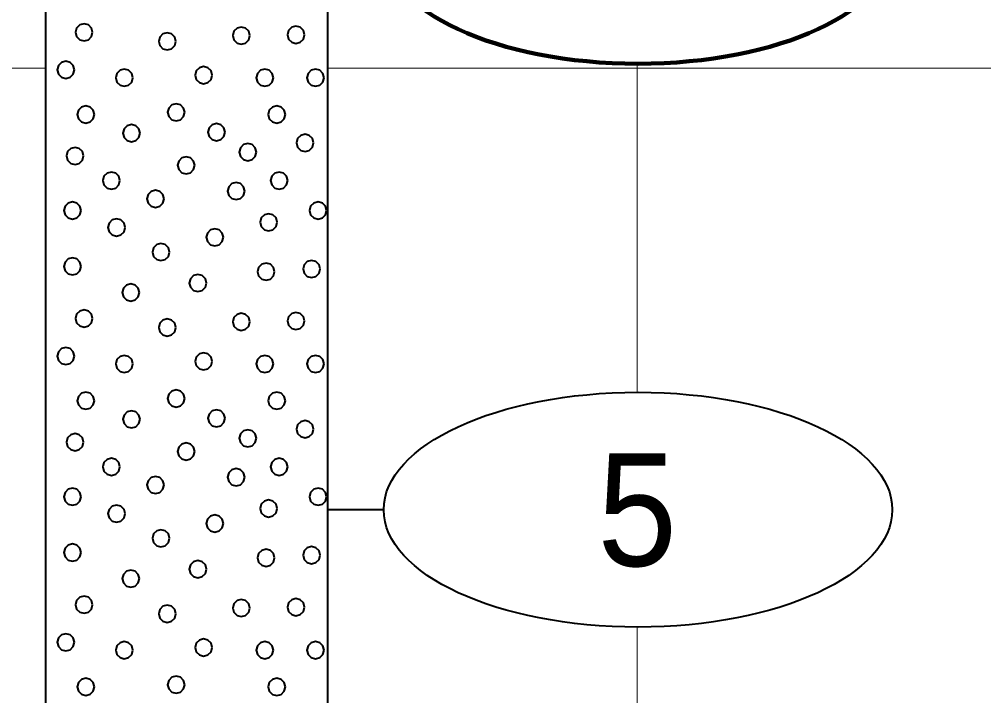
# Model space of a CAD drawing. Extents: x -582 to 653, y -817 to -3.
# Drawn here: x -171.25 to -162.69, y -211.04 to -205.04 of the extents above; entities that cross this region are included whole.
import ezdxf
from ezdxf.enums import TextEntityAlignment as Align

# ---------------------------------------------------------------- set-up
doc = ezdxf.new("R2010")
doc.units = 0
doc.header["$LTSCALE"] = 0.4
doc.layers.add('27', color=7, linetype='Continuous', lineweight=40)
doc.layers.add('7', color=7, linetype='Continuous', lineweight=13)

msp = doc.modelspace()

# ---------------------------------------------------------------- linework, layer by layer
at = {"layer": '27'}
msp.add_line((-168.0156, -209.3929), (-168.5156, -209.3929), dxfattribs=at)
for points in [[(-171.0156, -200.5929), (-168.5156, -200.5929), (-168.5156, -215.5929), (-171.0156, -215.5929)], [(-170.5998, -205.1563), (-170.61, -205.1182), (-170.6379, -205.0903), (-170.676, -205.0801), (-170.7141, -205.0903), (-170.742, -205.1182), (-170.7522, -205.1563), (-170.742, -205.1944), (-170.7141, -205.2223), (-170.676, -205.2325), (-170.6379, -205.2223), (-170.61, -205.1944)], [(-169.2039, -205.1855), (-169.2142, -205.1474), (-169.242, -205.1195), (-169.2801, -205.1093), (-169.3182, -205.1195), (-169.3461, -205.1474), (-169.3563, -205.1855), (-169.3461, -205.2236), (-169.3182, -205.2515), (-169.2801, -205.2617), (-169.242, -205.2515), (-169.2142, -205.2236)], [(-168.7183, -205.1779), (-168.7285, -205.1398), (-168.7564, -205.1119), (-168.7945, -205.1017), (-168.8326, -205.1119), (-168.8605, -205.1398), (-168.8707, -205.1779), (-168.8605, -205.216), (-168.8326, -205.2439), (-168.7945, -205.2541), (-168.7564, -205.2439), (-168.7285, -205.216)], [(-169.8612, -205.2364), (-169.8714, -205.1983), (-169.8993, -205.1704), (-169.9374, -205.1602), (-169.9755, -205.1704), (-170.0034, -205.1983), (-170.0136, -205.2364), (-170.0034, -205.2745), (-169.9755, -205.3024), (-169.9374, -205.3126), (-169.8993, -205.3024), (-169.8714, -205.2745)], [(-170.7613, -205.4894), (-170.7715, -205.4513), (-170.7994, -205.4234), (-170.8375, -205.4132), (-170.8756, -205.4234), (-170.9034, -205.4513), (-170.9137, -205.4894), (-170.9034, -205.5275), (-170.8756, -205.5554), (-170.8375, -205.5656), (-170.7994, -205.5554), (-170.7715, -205.5275)], [(-170.2426, -205.5593), (-170.2528, -205.5212), (-170.2807, -205.4933), (-170.3188, -205.4831), (-170.3569, -205.4933), (-170.3848, -205.5212), (-170.395, -205.5593), (-170.3848, -205.5974), (-170.3569, -205.6253), (-170.3188, -205.6355), (-170.2807, -205.6253), (-170.2528, -205.5974)], [(-169.5383, -205.5364), (-169.5485, -205.4983), (-169.5764, -205.4704), (-169.6145, -205.4602), (-169.6526, -205.4704), (-169.6805, -205.4983), (-169.6907, -205.5364), (-169.6805, -205.5745), (-169.6526, -205.6024), (-169.6145, -205.6126), (-169.5764, -205.6024), (-169.5485, -205.5745)], [(-168.9955, -205.5593), (-169.0057, -205.5212), (-169.0336, -205.4933), (-169.0717, -205.4831), (-169.1098, -205.4933), (-169.1376, -205.5212), (-169.1479, -205.5593), (-169.1376, -205.5974), (-169.1098, -205.6253), (-169.0717, -205.6355), (-169.0336, -205.6253), (-169.0057, -205.5974)], [(-168.5454, -205.5593), (-168.5556, -205.5212), (-168.5835, -205.4933), (-168.6216, -205.4831), (-168.6597, -205.4933), (-168.6876, -205.5212), (-168.6978, -205.5593), (-168.6876, -205.5974), (-168.6597, -205.6253), (-168.6216, -205.6355), (-168.5835, -205.6253), (-168.5556, -205.5974)], [(-170.5837, -205.8855), (-170.5939, -205.8474), (-170.6218, -205.8196), (-170.6599, -205.8093), (-170.698, -205.8196), (-170.7259, -205.8474), (-170.7361, -205.8855), (-170.7259, -205.9236), (-170.698, -205.9515), (-170.6599, -205.9617), (-170.6218, -205.9515), (-170.5939, -205.9236)], [(-169.7827, -205.866), (-169.7929, -205.8279), (-169.8208, -205.8), (-169.8589, -205.7898), (-169.897, -205.8), (-169.9249, -205.8279), (-169.9351, -205.866), (-169.9249, -205.9041), (-169.897, -205.9319), (-169.8589, -205.9422), (-169.8208, -205.9319), (-169.7929, -205.9041)], [(-168.8891, -205.8856), (-168.8993, -205.8475), (-168.9272, -205.8196), (-168.9653, -205.8094), (-169.0034, -205.8196), (-169.0313, -205.8475), (-169.0415, -205.8856), (-169.0313, -205.9237), (-169.0034, -205.9516), (-168.9653, -205.9618), (-168.9272, -205.9516), (-168.8993, -205.9237)], [(-170.1788, -206.0508), (-170.189, -206.0127), (-170.2169, -205.9848), (-170.255, -205.9746), (-170.2931, -205.9848), (-170.321, -206.0127), (-170.3312, -206.0508), (-170.321, -206.0889), (-170.2931, -206.1168), (-170.255, -206.127), (-170.2169, -206.1168), (-170.189, -206.0889)], [(-169.4237, -206.0418), (-169.4339, -206.0037), (-169.4618, -205.9758), (-169.4999, -205.9656), (-169.538, -205.9758), (-169.5659, -206.0037), (-169.5761, -206.0418), (-169.5659, -206.0799), (-169.538, -206.1078), (-169.4999, -206.118), (-169.4618, -206.1078), (-169.4339, -206.0799)], [(-168.6382, -206.1377), (-168.6484, -206.0996), (-168.6763, -206.0717), (-168.7144, -206.0615), (-168.7525, -206.0717), (-168.7804, -206.0996), (-168.7906, -206.1377), (-168.7804, -206.1758), (-168.7525, -206.2037), (-168.7144, -206.2139), (-168.6763, -206.2037), (-168.6484, -206.1758)], [(-169.1455, -206.2191), (-169.1557, -206.181), (-169.1836, -206.1531), (-169.2217, -206.1429), (-169.2598, -206.1531), (-169.2877, -206.181), (-169.2979, -206.2191), (-169.2877, -206.2572), (-169.2598, -206.2851), (-169.2217, -206.2953), (-169.1836, -206.2851), (-169.1557, -206.2572)], [(-170.6799, -206.2534), (-170.6901, -206.2153), (-170.718, -206.1874), (-170.7561, -206.1772), (-170.7942, -206.1874), (-170.8221, -206.2153), (-170.8323, -206.2534), (-170.8221, -206.2915), (-170.7942, -206.3194), (-170.7561, -206.3296), (-170.718, -206.3194), (-170.6901, -206.2915)], [(-169.6938, -206.3366), (-169.704, -206.2985), (-169.7319, -206.2706), (-169.77, -206.2604), (-169.8081, -206.2706), (-169.836, -206.2985), (-169.8462, -206.3366), (-169.836, -206.3747), (-169.8081, -206.4026), (-169.77, -206.4128), (-169.7319, -206.4026), (-169.704, -206.3747)], [(-170.357, -206.4721), (-170.3672, -206.434), (-170.3951, -206.4061), (-170.4332, -206.3959), (-170.4713, -206.4061), (-170.4992, -206.434), (-170.5094, -206.4721), (-170.4992, -206.5102), (-170.4713, -206.538), (-170.4332, -206.5483), (-170.3951, -206.538), (-170.3672, -206.5102)], [(-168.8683, -206.4721), (-168.8785, -206.434), (-168.9064, -206.4061), (-168.9445, -206.3959), (-168.9826, -206.4061), (-169.0105, -206.434), (-169.0207, -206.4721), (-169.0105, -206.5102), (-168.9826, -206.538), (-168.9445, -206.5483), (-168.9064, -206.538), (-168.8785, -206.5102)], [(-169.2497, -206.5649), (-169.2599, -206.5268), (-169.2878, -206.4989), (-169.3259, -206.4887), (-169.364, -206.4989), (-169.3919, -206.5268), (-169.4021, -206.5649), (-169.3919, -206.603), (-169.364, -206.6308), (-169.3259, -206.6411), (-169.2878, -206.6308), (-169.2599, -206.603)], [(-169.9654, -206.6335), (-169.9756, -206.5954), (-170.0035, -206.5675), (-170.0416, -206.5573), (-170.0797, -206.5675), (-170.1076, -206.5954), (-170.1178, -206.6335), (-170.1076, -206.6716), (-170.0797, -206.6995), (-170.0416, -206.7097), (-170.0035, -206.6995), (-169.9756, -206.6716)], [(-170.7028, -206.7377), (-170.713, -206.6996), (-170.7409, -206.6718), (-170.779, -206.6615), (-170.8171, -206.6718), (-170.845, -206.6996), (-170.8552, -206.7377), (-170.845, -206.7758), (-170.8171, -206.8037), (-170.779, -206.8139), (-170.7409, -206.8037), (-170.713, -206.7758)], [(-168.5225, -206.7377), (-168.5328, -206.6996), (-168.5606, -206.6718), (-168.5987, -206.6615), (-168.6368, -206.6718), (-168.6647, -206.6996), (-168.6749, -206.7377), (-168.6647, -206.7758), (-168.6368, -206.8037), (-168.5987, -206.8139), (-168.5606, -206.8037), (-168.5328, -206.7758)], [(-168.9611, -206.842), (-168.9713, -206.8039), (-168.9992, -206.776), (-169.0373, -206.7658), (-169.0754, -206.776), (-169.1033, -206.8039), (-169.1135, -206.842), (-169.1033, -206.8801), (-169.0754, -206.908), (-169.0373, -206.9182), (-168.9992, -206.908), (-168.9713, -206.8801)], [(-170.3112, -206.8878), (-170.3214, -206.8497), (-170.3493, -206.8218), (-170.3874, -206.8116), (-170.4255, -206.8218), (-170.4534, -206.8497), (-170.4636, -206.8878), (-170.4534, -206.9259), (-170.4255, -206.9537), (-170.3874, -206.964), (-170.3493, -206.9537), (-170.3214, -206.9259)], [(-169.4391, -206.9755), (-169.4493, -206.9374), (-169.4772, -206.9095), (-169.5153, -206.8993), (-169.5534, -206.9095), (-169.5813, -206.9374), (-169.5915, -206.9755), (-169.5813, -207.0136), (-169.5534, -207.0415), (-169.5153, -207.0517), (-169.4772, -207.0415), (-169.4493, -207.0136)], [(-169.9171, -207.1064), (-169.9273, -207.0683), (-169.9552, -207.0404), (-169.9933, -207.0302), (-170.0314, -207.0404), (-170.0593, -207.0683), (-170.0695, -207.1064), (-170.0593, -207.1445), (-170.0314, -207.1724), (-169.9933, -207.1826), (-169.9552, -207.1724), (-169.9273, -207.1445)], [(-170.7028, -207.2335), (-170.713, -207.1954), (-170.7409, -207.1676), (-170.779, -207.1573), (-170.8171, -207.1676), (-170.845, -207.1954), (-170.8552, -207.2335), (-170.845, -207.2716), (-170.8171, -207.2995), (-170.779, -207.3097), (-170.7409, -207.2995), (-170.713, -207.2716)], [(-168.5798, -207.2564), (-168.59, -207.2183), (-168.6179, -207.1904), (-168.656, -207.1802), (-168.6941, -207.1904), (-168.7219, -207.2183), (-168.7322, -207.2564), (-168.7219, -207.2945), (-168.6941, -207.3224), (-168.656, -207.3326), (-168.6179, -207.3224), (-168.59, -207.2945)], [(-168.984, -207.2806), (-168.9942, -207.2425), (-169.0221, -207.2146), (-169.0602, -207.2044), (-169.0983, -207.2146), (-169.1262, -207.2425), (-169.1364, -207.2806), (-169.1262, -207.3187), (-169.0983, -207.3466), (-169.0602, -207.3568), (-169.0221, -207.3466), (-168.9942, -207.3187)], [(-169.5891, -207.381), (-169.5993, -207.3429), (-169.6272, -207.315), (-169.6653, -207.3048), (-169.7034, -207.315), (-169.7313, -207.3429), (-169.7415, -207.381), (-169.7313, -207.4191), (-169.7034, -207.447), (-169.6653, -207.4572), (-169.6272, -207.447), (-169.5993, -207.4191)], [(-170.1841, -207.4649), (-170.1943, -207.4268), (-170.2222, -207.3989), (-170.2603, -207.3887), (-170.2984, -207.3989), (-170.3263, -207.4268), (-170.3365, -207.4649), (-170.3263, -207.503), (-170.2984, -207.5309), (-170.2603, -207.5411), (-170.2222, -207.5309), (-170.1943, -207.503)], [(-170.5998, -207.6963), (-170.61, -207.6582), (-170.6379, -207.6303), (-170.676, -207.6201), (-170.7141, -207.6303), (-170.742, -207.6582), (-170.7522, -207.6963), (-170.742, -207.7344), (-170.7141, -207.7623), (-170.676, -207.7725), (-170.6379, -207.7623), (-170.61, -207.7344)], [(-169.8612, -207.7764), (-169.8714, -207.7383), (-169.8993, -207.7104), (-169.9374, -207.7002), (-169.9755, -207.7104), (-170.0034, -207.7383), (-170.0136, -207.7764), (-170.0034, -207.8145), (-169.9755, -207.8424), (-169.9374, -207.8526), (-169.8993, -207.8424), (-169.8714, -207.8145)], [(-169.2039, -207.7255), (-169.2142, -207.6874), (-169.242, -207.6595), (-169.2801, -207.6493), (-169.3182, -207.6595), (-169.3461, -207.6874), (-169.3563, -207.7255), (-169.3461, -207.7636), (-169.3182, -207.7915), (-169.2801, -207.8017), (-169.242, -207.7915), (-169.2142, -207.7636)], [(-168.7183, -207.7179), (-168.7285, -207.6798), (-168.7564, -207.6519), (-168.7945, -207.6417), (-168.8326, -207.6519), (-168.8605, -207.6798), (-168.8707, -207.7179), (-168.8605, -207.756), (-168.8326, -207.7839), (-168.7945, -207.7941), (-168.7564, -207.7839), (-168.7285, -207.756)], [(-170.7613, -208.0294), (-170.7715, -207.9913), (-170.7994, -207.9634), (-170.8375, -207.9532), (-170.8756, -207.9634), (-170.9034, -207.9913), (-170.9137, -208.0294), (-170.9034, -208.0675), (-170.8756, -208.0954), (-170.8375, -208.1056), (-170.7994, -208.0954), (-170.7715, -208.0675)], [(-170.2426, -208.0993), (-170.2528, -208.0612), (-170.2807, -208.0333), (-170.3188, -208.0231), (-170.3569, -208.0333), (-170.3848, -208.0612), (-170.395, -208.0993), (-170.3848, -208.1374), (-170.3569, -208.1653), (-170.3188, -208.1755), (-170.2807, -208.1653), (-170.2528, -208.1374)], [(-169.5383, -208.0764), (-169.5485, -208.0383), (-169.5764, -208.0104), (-169.6145, -208.0002), (-169.6526, -208.0104), (-169.6805, -208.0383), (-169.6907, -208.0764), (-169.6805, -208.1145), (-169.6526, -208.1424), (-169.6145, -208.1526), (-169.5764, -208.1424), (-169.5485, -208.1145)], [(-168.9955, -208.0993), (-169.0057, -208.0612), (-169.0336, -208.0333), (-169.0717, -208.0231), (-169.1098, -208.0333), (-169.1376, -208.0612), (-169.1479, -208.0993), (-169.1376, -208.1374), (-169.1098, -208.1653), (-169.0717, -208.1755), (-169.0336, -208.1653), (-169.0057, -208.1374)], [(-168.5454, -208.0993), (-168.5556, -208.0612), (-168.5835, -208.0333), (-168.6216, -208.0231), (-168.6597, -208.0333), (-168.6876, -208.0612), (-168.6978, -208.0993), (-168.6876, -208.1374), (-168.6597, -208.1653), (-168.6216, -208.1755), (-168.5835, -208.1653), (-168.5556, -208.1374)], [(-170.5837, -208.4255), (-170.5939, -208.3874), (-170.6218, -208.3596), (-170.6599, -208.3493), (-170.698, -208.3596), (-170.7259, -208.3874), (-170.7361, -208.4255), (-170.7259, -208.4636), (-170.698, -208.4915), (-170.6599, -208.5017), (-170.6218, -208.4915), (-170.5939, -208.4636)], [(-169.7827, -208.406), (-169.7929, -208.3679), (-169.8208, -208.34), (-169.8589, -208.3298), (-169.897, -208.34), (-169.9249, -208.3679), (-169.9351, -208.406), (-169.9249, -208.4441), (-169.897, -208.4719), (-169.8589, -208.4822), (-169.8208, -208.4719), (-169.7929, -208.4441)], [(-168.8891, -208.4256), (-168.8993, -208.3875), (-168.9272, -208.3596), (-168.9653, -208.3494), (-169.0034, -208.3596), (-169.0313, -208.3875), (-169.0415, -208.4256), (-169.0313, -208.4637), (-169.0034, -208.4916), (-168.9653, -208.5018), (-168.9272, -208.4916), (-168.8993, -208.4637)], [(-170.1788, -208.5908), (-170.189, -208.5527), (-170.2169, -208.5248), (-170.255, -208.5146), (-170.2931, -208.5248), (-170.321, -208.5527), (-170.3312, -208.5908), (-170.321, -208.6289), (-170.2931, -208.6568), (-170.255, -208.667), (-170.2169, -208.6568), (-170.189, -208.6289)], [(-169.4237, -208.5818), (-169.4339, -208.5437), (-169.4618, -208.5158), (-169.4999, -208.5056), (-169.538, -208.5158), (-169.5659, -208.5437), (-169.5761, -208.5818), (-169.5659, -208.6199), (-169.538, -208.6478), (-169.4999, -208.658), (-169.4618, -208.6478), (-169.4339, -208.6199)], [(-168.6382, -208.6777), (-168.6484, -208.6396), (-168.6763, -208.6117), (-168.7144, -208.6015), (-168.7525, -208.6117), (-168.7804, -208.6396), (-168.7906, -208.6777), (-168.7804, -208.7158), (-168.7525, -208.7437), (-168.7144, -208.7539), (-168.6763, -208.7437), (-168.6484, -208.7158)], [(-170.6799, -208.7934), (-170.6901, -208.7553), (-170.718, -208.7274), (-170.7561, -208.7172), (-170.7942, -208.7274), (-170.8221, -208.7553), (-170.8323, -208.7934), (-170.8221, -208.8315), (-170.7942, -208.8594), (-170.7561, -208.8696), (-170.718, -208.8594), (-170.6901, -208.8315)], [(-169.1455, -208.7591), (-169.1557, -208.721), (-169.1836, -208.6931), (-169.2217, -208.6829), (-169.2598, -208.6931), (-169.2877, -208.721), (-169.2979, -208.7591), (-169.2877, -208.7972), (-169.2598, -208.8251), (-169.2217, -208.8353), (-169.1836, -208.8251), (-169.1557, -208.7972)], [(-169.6938, -208.8766), (-169.704, -208.8385), (-169.7319, -208.8106), (-169.77, -208.8004), (-169.8081, -208.8106), (-169.836, -208.8385), (-169.8462, -208.8766), (-169.836, -208.9147), (-169.8081, -208.9426), (-169.77, -208.9528), (-169.7319, -208.9426), (-169.704, -208.9147)], [(-170.357, -209.0121), (-170.3672, -208.974), (-170.3951, -208.9461), (-170.4332, -208.9359), (-170.4713, -208.9461), (-170.4992, -208.974), (-170.5094, -209.0121), (-170.4992, -209.0502), (-170.4713, -209.078), (-170.4332, -209.0883), (-170.3951, -209.078), (-170.3672, -209.0502)], [(-168.8683, -209.0121), (-168.8785, -208.974), (-168.9064, -208.9461), (-168.9445, -208.9359), (-168.9826, -208.9461), (-169.0105, -208.974), (-169.0207, -209.0121), (-169.0105, -209.0502), (-168.9826, -209.078), (-168.9445, -209.0883), (-168.9064, -209.078), (-168.8785, -209.0502)], [(-169.2497, -209.1049), (-169.2599, -209.0668), (-169.2878, -209.0389), (-169.3259, -209.0287), (-169.364, -209.0389), (-169.3919, -209.0668), (-169.4021, -209.1049), (-169.3919, -209.143), (-169.364, -209.1708), (-169.3259, -209.1811), (-169.2878, -209.1708), (-169.2599, -209.143)], [(-169.9654, -209.1735), (-169.9756, -209.1354), (-170.0035, -209.1075), (-170.0416, -209.0973), (-170.0797, -209.1075), (-170.1076, -209.1354), (-170.1178, -209.1735), (-170.1076, -209.2116), (-170.0797, -209.2395), (-170.0416, -209.2497), (-170.0035, -209.2395), (-169.9756, -209.2116)], [(-170.7028, -209.2777), (-170.713, -209.2396), (-170.7409, -209.2118), (-170.779, -209.2015), (-170.8171, -209.2118), (-170.845, -209.2396), (-170.8552, -209.2777), (-170.845, -209.3158), (-170.8171, -209.3437), (-170.779, -209.3539), (-170.7409, -209.3437), (-170.713, -209.3158)], [(-168.5225, -209.2777), (-168.5328, -209.2396), (-168.5606, -209.2118), (-168.5987, -209.2015), (-168.6368, -209.2118), (-168.6647, -209.2396), (-168.6749, -209.2777), (-168.6647, -209.3158), (-168.6368, -209.3437), (-168.5987, -209.3539), (-168.5606, -209.3437), (-168.5328, -209.3158)], [(-168.9611, -209.382), (-168.9713, -209.3439), (-168.9992, -209.316), (-169.0373, -209.3058), (-169.0754, -209.316), (-169.1033, -209.3439), (-169.1135, -209.382), (-169.1033, -209.4201), (-169.0754, -209.448), (-169.0373, -209.4582), (-168.9992, -209.448), (-168.9713, -209.4201)], [(-170.3112, -209.4278), (-170.3214, -209.3897), (-170.3493, -209.3618), (-170.3874, -209.3516), (-170.4255, -209.3618), (-170.4534, -209.3897), (-170.4636, -209.4278), (-170.4534, -209.4659), (-170.4255, -209.4937), (-170.3874, -209.504), (-170.3493, -209.4937), (-170.3214, -209.4659)], [(-169.4391, -209.5155), (-169.4493, -209.4774), (-169.4772, -209.4495), (-169.5153, -209.4393), (-169.5534, -209.4495), (-169.5813, -209.4774), (-169.5915, -209.5155), (-169.5813, -209.5536), (-169.5534, -209.5815), (-169.5153, -209.5917), (-169.4772, -209.5815), (-169.4493, -209.5536)], [(-169.9171, -209.6464), (-169.9273, -209.6083), (-169.9552, -209.5804), (-169.9933, -209.5702), (-170.0314, -209.5804), (-170.0593, -209.6083), (-170.0695, -209.6464), (-170.0593, -209.6845), (-170.0314, -209.7124), (-169.9933, -209.7226), (-169.9552, -209.7124), (-169.9273, -209.6845)], [(-170.7028, -209.7735), (-170.713, -209.7354), (-170.7409, -209.7076), (-170.779, -209.6973), (-170.8171, -209.7076), (-170.845, -209.7354), (-170.8552, -209.7735), (-170.845, -209.8116), (-170.8171, -209.8395), (-170.779, -209.8497), (-170.7409, -209.8395), (-170.713, -209.8116)], [(-168.984, -209.8206), (-168.9942, -209.7825), (-169.0221, -209.7546), (-169.0602, -209.7444), (-169.0983, -209.7546), (-169.1262, -209.7825), (-169.1364, -209.8206), (-169.1262, -209.8587), (-169.0983, -209.8866), (-169.0602, -209.8968), (-169.0221, -209.8866), (-168.9942, -209.8587)], [(-168.5798, -209.7964), (-168.59, -209.7583), (-168.6179, -209.7304), (-168.656, -209.7202), (-168.6941, -209.7304), (-168.7219, -209.7583), (-168.7322, -209.7964), (-168.7219, -209.8345), (-168.6941, -209.8624), (-168.656, -209.8726), (-168.6179, -209.8624), (-168.59, -209.8345)], [(-169.5891, -209.921), (-169.5993, -209.8829), (-169.6272, -209.855), (-169.6653, -209.8448), (-169.7034, -209.855), (-169.7313, -209.8829), (-169.7415, -209.921), (-169.7313, -209.9591), (-169.7034, -209.987), (-169.6653, -209.9972), (-169.6272, -209.987), (-169.5993, -209.9591)], [(-170.1841, -210.0049), (-170.1943, -209.9668), (-170.2222, -209.9389), (-170.2603, -209.9287), (-170.2984, -209.9389), (-170.3263, -209.9668), (-170.3365, -210.0049), (-170.3263, -210.043), (-170.2984, -210.0709), (-170.2603, -210.0811), (-170.2222, -210.0709), (-170.1943, -210.043)], [(-170.5998, -210.2363), (-170.61, -210.1982), (-170.6379, -210.1703), (-170.676, -210.1601), (-170.7141, -210.1703), (-170.742, -210.1982), (-170.7522, -210.2363), (-170.742, -210.2744), (-170.7141, -210.3023), (-170.676, -210.3125), (-170.6379, -210.3023), (-170.61, -210.2744)], [(-169.2039, -210.2655), (-169.2142, -210.2274), (-169.242, -210.1995), (-169.2801, -210.1893), (-169.3182, -210.1995), (-169.3461, -210.2274), (-169.3563, -210.2655), (-169.3461, -210.3036), (-169.3182, -210.3315), (-169.2801, -210.3417), (-169.242, -210.3315), (-169.2142, -210.3036)], [(-168.7183, -210.2579), (-168.7285, -210.2198), (-168.7564, -210.1919), (-168.7945, -210.1817), (-168.8326, -210.1919), (-168.8605, -210.2198), (-168.8707, -210.2579), (-168.8605, -210.296), (-168.8326, -210.3239), (-168.7945, -210.3341), (-168.7564, -210.3239), (-168.7285, -210.296)], [(-169.8612, -210.3164), (-169.8714, -210.2783), (-169.8993, -210.2504), (-169.9374, -210.2402), (-169.9755, -210.2504), (-170.0034, -210.2783), (-170.0136, -210.3164), (-170.0034, -210.3545), (-169.9755, -210.3824), (-169.9374, -210.3926), (-169.8993, -210.3824), (-169.8714, -210.3545)], [(-170.7613, -210.5694), (-170.7715, -210.5313), (-170.7994, -210.5034), (-170.8375, -210.4932), (-170.8756, -210.5034), (-170.9034, -210.5313), (-170.9137, -210.5694), (-170.9034, -210.6075), (-170.8756, -210.6354), (-170.8375, -210.6456), (-170.7994, -210.6354), (-170.7715, -210.6075)], [(-170.2426, -210.6393), (-170.2528, -210.6012), (-170.2807, -210.5733), (-170.3188, -210.5631), (-170.3569, -210.5733), (-170.3848, -210.6012), (-170.395, -210.6393), (-170.3848, -210.6774), (-170.3569, -210.7053), (-170.3188, -210.7155), (-170.2807, -210.7053), (-170.2528, -210.6774)], [(-169.5383, -210.6164), (-169.5485, -210.5783), (-169.5764, -210.5504), (-169.6145, -210.5402), (-169.6526, -210.5504), (-169.6805, -210.5783), (-169.6907, -210.6164), (-169.6805, -210.6545), (-169.6526, -210.6824), (-169.6145, -210.6926), (-169.5764, -210.6824), (-169.5485, -210.6545)], [(-168.9955, -210.6393), (-169.0057, -210.6012), (-169.0336, -210.5733), (-169.0717, -210.5631), (-169.1098, -210.5733), (-169.1376, -210.6012), (-169.1479, -210.6393), (-169.1376, -210.6774), (-169.1098, -210.7053), (-169.0717, -210.7155), (-169.0336, -210.7053), (-169.0057, -210.6774)], [(-168.5454, -210.6393), (-168.5556, -210.6012), (-168.5835, -210.5733), (-168.6216, -210.5631), (-168.6597, -210.5733), (-168.6876, -210.6012), (-168.6978, -210.6393), (-168.6876, -210.6774), (-168.6597, -210.7053), (-168.6216, -210.7155), (-168.5835, -210.7053), (-168.5556, -210.6774)], [(-169.7827, -210.946), (-169.7929, -210.9079), (-169.8208, -210.88), (-169.8589, -210.8698), (-169.897, -210.88), (-169.9249, -210.9079), (-169.9351, -210.946), (-169.9249, -210.9841), (-169.897, -211.0119), (-169.8589, -211.0222), (-169.8208, -211.0119), (-169.7929, -210.9841)], [(-170.5837, -210.9655), (-170.5939, -210.9274), (-170.6218, -210.8996), (-170.6599, -210.8893), (-170.698, -210.8996), (-170.7259, -210.9274), (-170.7361, -210.9655), (-170.7259, -211.0036), (-170.698, -211.0315), (-170.6599, -211.0417), (-170.6218, -211.0315), (-170.5939, -211.0036)], [(-168.8891, -210.9656), (-168.8993, -210.9275), (-168.9272, -210.8996), (-168.9653, -210.8894), (-169.0034, -210.8996), (-169.0313, -210.9275), (-169.0415, -210.9656), (-169.0313, -211.0037), (-169.0034, -211.0316), (-168.9653, -211.0418), (-168.9272, -211.0316), (-168.8993, -211.0037)]]:
    msp.add_lwpolyline(points, close=True, dxfattribs=at)
at = {"layer": '27', "lineweight": 100}
msp.add_ellipse((-165.7583, -204.3929), major_axis=(2.2574, 0), ratio=0.461538, dxfattribs=at)
at = {"layer": '27'}
msp.add_ellipse((-165.7583, -209.3929), major_axis=(2.2574, 0), ratio=0.461538, dxfattribs=at)
at = {"layer": '7'}
for p, q in [((-202.3744, -205.4729), (-171.0156, -205.4729)), ((-168.5156, -205.4729), (-141.0156, -205.4729)), ((-165.7656, -208.351), (-165.7656, -205.4348)), ((-165.7656, -213.3511), (-165.7656, -210.4347))]:
    msp.add_line(p, q, dxfattribs=at)

# ---------------------------------------------------------------- texts
at = {"layer": '27', "width": 0.95}
msp.add_text('5', height=1, dxfattribs=at).set_placement((-165.7655, -209.8929), align=Align.CENTER)

doc.saveas('drawing.dxf')
